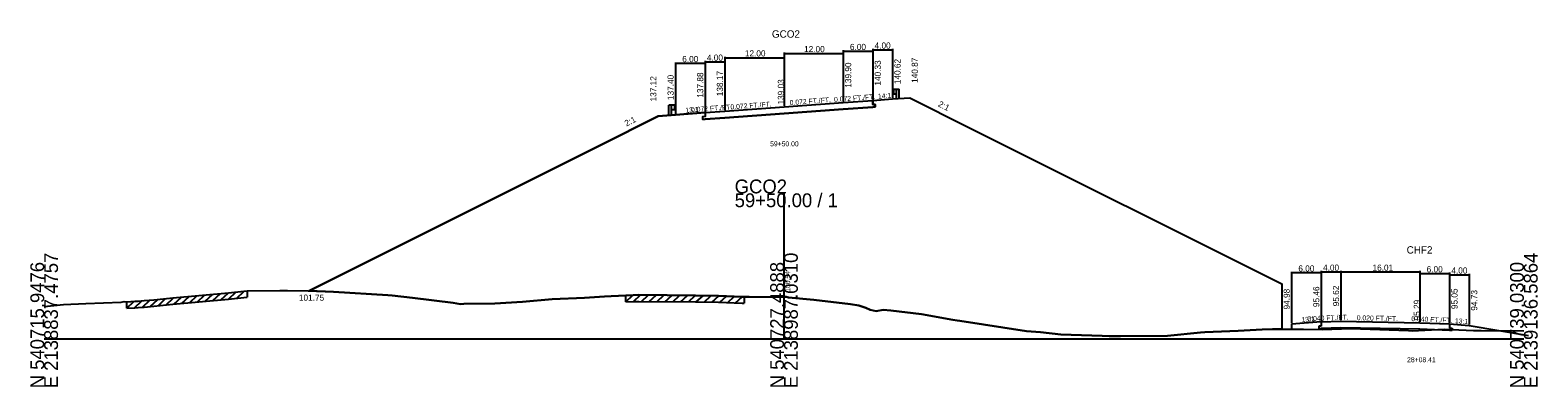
# Model space of a CAD drawing. Extents: x -14327 to 8886, y -10 to 39048.
# Drawn here: x 1997.2 to 2302.8, y 18990.3 to 19062.6 of the extents above; entities that cross this region are included whole.
import ezdxf

# ---------------------------------------------------------------- set-up
doc = ezdxf.new("R2010")
doc.units = 0
for name, color, linetype in [('Level 1', 7, 'Continuous'), ('Level 20', 7, 'Continuous'), ('Level 5', 7, 'Continuous'), ('Level 53', 7, 'Continuous'), ('Level 54', 7, 'Continuous'), ('Level 55', 7, 'Continuous'), ('Level 7', 7, 'Continuous'), ('RD_GPK_XS_Cell', 7, 'Continuous'), ('RD_XS_EwShp', 7, 'Continuous'), ('RD_XS_ExGround', 7, 'Continuous'), ('RD_XS_ExPaveRet', 7, 'Continuous'), ('RD_XS_Pave', 7, 'Continuous'), ('RD_XS_TX_Baseline', 7, 'Continuous'), ('RD_XS_TX_Elev_EX', 7, 'Continuous'), ('RD_XS_TX_Elev_PR', 7, 'Continuous'), ('RD_XS_TX_Station', 7, 'Continuous')]:
    doc.layers.add(name, color=color, linetype=linetype)

msp = doc.modelspace()

# ---------------------------------------------------------------- linework, layer by layer
at = {"layer": 'Level 1'}
for p, q in [((2172.02, 19050.43), (2172.14, 19050.52)), ((2172.02, 19050.33), (2172.14, 19050.24)), ((2172.15, 19050.53), (2172.23, 19050.54)), ((2172.16, 19050.19), (2172.16, 19050.04)), ((2172.23, 19050.6), (2172.23, 19049.63)), ((2172.23, 19050.6), (2172.78, 19050.6)), ((2172.78, 19048.62), (2172.78, 19050.6)), ((2172.78, 19050.6), (2173.34, 19050.6)), ((2173.34, 19048.62), (2173.34, 19050.6)), ((2126.66, 19045.4), (2126.66, 19047.39)), ((2127.22, 19047.39), (2126.66, 19047.39)), ((2127.22, 19045.4), (2127.22, 19047.39)), ((2127.77, 19047.39), (2127.22, 19047.39)), ((2127.77, 19047.39), (2127.77, 19046.41)), ((2127.85, 19047.31), (2127.77, 19047.33)), ((2127.98, 19047.22), (2127.86, 19047.31)), ((2127.98, 19047.11), (2127.86, 19047.02)), ((2172.02, 19049.9), (2172.14, 19049.99)), ((2172.02, 19049.8), (2172.14, 19049.71)), ((2172.15, 19049.7), (2172.23, 19049.69)), ((2172.23, 19049.63), (2172.78, 19049.63)), ((2127.77, 19046.41), (2127.22, 19046.41)), ((2127.85, 19046.49), (2127.77, 19046.48)), ((2127.84, 19046.98), (2127.84, 19046.82)), ((2127.98, 19046.69), (2127.86, 19046.78)), ((2127.98, 19046.59), (2127.86, 19046.49))]:
    msp.add_line(p, q, dxfattribs=at)
for centre, radius, start, end in [((2172.07, 19050.38), 0.0651, 129.0336, 230.9663), ((2172.15, 19050.5), 0.026, 90, 129.0505), ((2172.09, 19050.19), 0.0651, 0, 45), ((2127.91, 19046.98), 0.0651, 135, 180), ((2127.85, 19047.29), 0.026, 50.9495, 90), ((2127.93, 19047.17), 0.0651, 309.0337, 50.9664), ((2172.07, 19049.85), 0.0651, 129.0336, 230.9663), ((2172.09, 19050.04), 0.0651, 302.9895, 0), ((2172.15, 19049.73), 0.026, 230.9496, 270), ((2127.91, 19046.82), 0.0651, 180, 237.0105), ((2127.85, 19046.51), 0.026, 270, 309.0504), ((2127.93, 19046.64), 0.0651, 309.0337, 50.9664)]:
    msp.add_arc(centre, radius, start, end, dxfattribs=at)
at = {"layer": 'Level 20'}
for p, q in [((2252.91, 19013.61), (2252.91, 19003.18)), ((2258.92, 19013.41), (2252.91, 19013.41)), ((2258.92, 19013.77), (2258.92, 19003.66)), ((2258.92, 19013.61), (2258.92, 19003.66)), ((2258.92, 19013.57), (2262.92, 19013.57)), ((2262.92, 19013.77), (2262.92, 19003.82)), ((2262.92, 19013.57), (2278.93, 19013.57)), ((2278.93, 19013.77), (2278.93, 19003.49)), ((2278.93, 19013.44), (2278.93, 19003.49)), ((2284.93, 19013.44), (2284.93, 19003.25)), ((2278.93, 19013.24), (2284.93, 19013.24)), ((2284.93, 19013.2), (2284.93, 19003.25)), ((2284.93, 19013), (2288.94, 19013)), ((2288.94, 19013.2), (2288.94, 19002.93)), ((2258.92, 19003.46), (2252.91, 19002.98)), ((2252.91, 19002.98), (2252.91, 19002.01)), ((2258.92, 19002.62), (2258.42, 19002.6)), ((2258.42, 19002.6), (2258.42, 19002.1)), ((2258.42, 19002.1), (2258.92, 19002.12)), ((2258.92, 19003.46), (2262.92, 19003.62)), ((2258.92, 19003.46), (2258.92, 19002.62)), ((2262.92, 19002.28), (2258.92, 19002.12)), ((2262.92, 19003.62), (2278.93, 19003.29)), ((2278.93, 19001.96), (2262.92, 19002.28)), ((2278.93, 19003.29), (2284.93, 19003.05)), ((2284.93, 19001.72), (2278.93, 19001.96)), ((2284.93, 19003.05), (2284.93, 19002.22)), ((2284.93, 19003.05), (2288.94, 19002.73)), ((2284.93, 19002.22), (2285.44, 19002.2)), ((2285.44, 19001.7), (2284.93, 19001.72)), ((2285.44, 19002.2), (2285.44, 19001.7)), ((2288.94, 19002.73), (2300.95, 19000.73))]:
    msp.add_line(p, q, dxfattribs=at)
at = {"layer": 'Level 5'}
for p, q in [((2168, 19048.33), (2168, 19047.49)), ((2168, 19047.49), (2168.5, 19047.53)), ((2168.5, 19047.03), (2168, 19046.99)), ((2168.5, 19047.53), (2168.5, 19047.03)), ((2134, 19045.05), (2133.5, 19045.01)), ((2133.5, 19045.01), (2133.5, 19044.51)), ((2133.5, 19044.51), (2134, 19044.55)), ((2134, 19045.88), (2134, 19045.05)), ((2138, 19044.83), (2134, 19044.55)), ((2150, 19045.7), (2138, 19044.83)), ((2162, 19046.56), (2150, 19045.7)), ((2168, 19046.99), (2162, 19046.56))]:
    msp.add_line(p, q, dxfattribs=at)
at = {"layer": 'Level 54'}
for p, q in [((2134, 19056.32), (2134, 19046.08)), ((2138, 19057.18), (2138, 19046.37)), ((2138, 19056.98), (2150, 19056.98)), ((2138, 19056.32), (2138, 19046.37)), ((2150, 19058.05), (2150, 19047.23)), ((2150, 19057.85), (2162, 19057.85)), ((2150, 19057.18), (2150, 19047.23)), ((2162, 19058.48), (2162, 19048.1)), ((2162, 19058.28), (2168, 19058.28)), ((2162, 19058.05), (2162, 19048.1)), ((2168, 19058.77), (2168, 19048.53)), ((2168, 19058.57), (2172, 19058.57)), ((2168, 19058.48), (2168, 19048.53)), ((2172, 19058.77), (2172, 19048.82)), ((2128, 19056.03), (2128, 19045.6)), ((2134, 19055.83), (2128, 19055.83)), ((2134, 19056.12), (2138, 19056.12)), ((2134, 19056.03), (2134, 19046.08))]:
    msp.add_line(p, q, dxfattribs=at)
at = {"layer": 'Level 7'}
for p, q in [((2168, 19048.33), (2172, 19048.62)), ((2172, 19048.62), (2175.5, 19048.87)), ((2175.5, 19048.87), (2187.5, 19042.87)), ((2124.5, 19045.12), (2112.5, 19039.12)), ((2128, 19045.4), (2124.5, 19045.12)), ((2134, 19045.88), (2128, 19045.4)), ((2187.5, 19042.87), (2250.91, 19011.16)), ((2112.5, 19039.12), (2053.76, 19009.75)), ((2250.91, 19011.16), (2250.91, 19002.01))]:
    msp.add_line(p, q, dxfattribs=at)
at = {"layer": 'RD_GPK_XS_Cell'}
for p, q in [((2150, 19000), (2150, 19029.5)), ((2000, 19000), (2150, 19000)), ((2150, 19000), (2300, 19000))]:
    msp.add_line(p, q, dxfattribs=at)
at = {"layer": 'RD_XS_EwShp'}
msp.add_lwpolyline([(2187.5, 19042.87), (2250.91, 19011.16), (2250.91, 19002.01), (2249.04, 19002.01), (2246.98, 19001.92), (2242.11, 19001.63), (2235.34, 19001.36), (2234.42, 19001.3), (2227.75, 19000.63), (2218.25, 19000.58), (2215.91, 19000.59), (2214.52, 19000.61), (2206.11, 19000.92), (2202.02, 19001.39), (2199.15, 19001.61), (2185.64, 19003.65), (2185.08, 19003.75), (2184.2, 19003.9), (2177.87, 19005.03), (2171.65, 19005.8), (2170.11, 19005.91), (2168.66, 19005.65), (2167.46, 19005.91), (2166.56, 19006.31), (2165.2, 19006.77), (2163.5, 19007.05), (2156.07, 19007.94), (2150.91, 19008.43), (2150.46, 19008.57), (2150, 19008.54), (2149.26, 19008.48), (2142.96, 19008.57), (2141.95, 19008.55), (2141.52, 19008.56), (2136.69, 19008.75), (2132.04, 19008.79), (2120.59, 19008.91), (2119.4, 19008.86), (2117.92, 19008.79), (2114.98, 19008.65), (2113.63, 19008.61), (2109.53, 19008.36), (2102.98, 19008.03), (2097, 19007.51), (2091.37, 19007.16), (2085.07, 19007.11), (2084.42, 19007.07), (2082.9, 19007.3), (2074.65, 19008.33), (2070.53, 19008.84), (2069.66, 19008.9), (2058.65, 19009.56), (2053.76, 19009.75), (2112.5, 19039.12), (2124.5, 19045.12), (2128, 19045.4), (2134, 19045.88), (2134, 19045.05), (2133.5, 19045.01), (2133.5, 19044.51), (2134, 19044.55), (2138, 19044.83), (2150, 19045.7), (2162, 19046.56), (2168, 19046.99), (2168.5, 19047.03), (2168.5, 19047.53), (2168, 19047.49), (2168, 19048.33), (2172, 19048.62), (2175.5, 19048.87)], close=True, dxfattribs=at)
at = {"layer": 'RD_XS_ExGround'}
for p, q in [((2008.43, 19007.21), (2015.59, 19007.47)), ((2015.59, 19007.47), (2016.21, 19007.57)), ((2016.21, 19007.57), (2016.74, 19007.53)), ((2016.74, 19007.53), (2018.41, 19007.63)), ((2018.41, 19007.63), (2019.05, 19007.67)), ((2019.05, 19007.67), (2020.28, 19007.77)), ((2020.28, 19007.77), (2022.21, 19007.94)), ((2022.21, 19007.94), (2026.08, 19008.32)), ((2026.08, 19008.32), (2037.38, 19009.38)), ((2037.38, 19009.38), (2040.47, 19009.67)), ((2040.47, 19009.67), (2041.13, 19009.74)), ((2041.13, 19009.74), (2047.77, 19009.79)), ((2047.77, 19009.79), (2049.36, 19009.83)), ((2049.36, 19009.83), (2053.53, 19009.76)), ((2053.53, 19009.76), (2058.65, 19009.56)), ((2058.65, 19009.56), (2069.66, 19008.9)), ((2069.66, 19008.9), (2070.53, 19008.84)), ((2070.53, 19008.84), (2074.65, 19008.33)), ((2074.65, 19008.33), (2082.9, 19007.3)), ((2082.9, 19007.3), (2084.42, 19007.07)), ((2091.37, 19007.16), (2097, 19007.51)), ((2097, 19007.51), (2102.98, 19008.03)), ((2102.98, 19008.03), (2109.53, 19008.36)), ((2109.53, 19008.36), (2113.63, 19008.61)), ((2113.63, 19008.61), (2114.98, 19008.65)), ((2114.98, 19008.65), (2117.92, 19008.79)), ((2117.92, 19008.79), (2119.4, 19008.86)), ((2119.4, 19008.86), (2120.59, 19008.91)), ((2120.59, 19008.91), (2132.04, 19008.79)), ((2132.04, 19008.79), (2136.69, 19008.75)), ((2136.69, 19008.75), (2141.52, 19008.56)), ((2141.52, 19008.56), (2141.95, 19008.55)), ((2141.95, 19008.55), (2142.96, 19008.57)), ((2142.96, 19008.57), (2149.26, 19008.48)), ((2149.26, 19008.48), (2150, 19008.54)), ((2150, 19008.54), (2150.46, 19008.57)), ((2150.46, 19008.57), (2150.91, 19008.43)), ((2150.91, 19008.43), (2156.07, 19007.94)), ((2156.07, 19007.94), (2163.5, 19007.05)), ((2000, 19006.55), (2003.91, 19006.95)), ((2003.91, 19006.95), (2008.43, 19007.21)), ((2084.42, 19007.07), (2085.07, 19007.11)), ((2085.07, 19007.11), (2091.37, 19007.16)), ((2163.5, 19007.05), (2165.2, 19006.77)), ((2165.2, 19006.77), (2166.56, 19006.31)), ((2166.56, 19006.31), (2167.46, 19005.91)), ((2167.46, 19005.91), (2168.66, 19005.65)), ((2168.66, 19005.65), (2170.11, 19005.91)), ((2170.11, 19005.91), (2171.65, 19005.8)), ((2171.65, 19005.8), (2177.87, 19005.03)), ((2177.87, 19005.03), (2184.2, 19003.9)), ((2184.2, 19003.9), (2185.08, 19003.75)), ((2185.08, 19003.75), (2185.64, 19003.65)), ((2185.64, 19003.65), (2199.15, 19001.61)), ((2199.15, 19001.61), (2202.02, 19001.39)), ((2202.02, 19001.39), (2206.11, 19000.92)), ((2227.75, 19000.63), (2234.42, 19001.3)), ((2234.42, 19001.3), (2235.34, 19001.36)), ((2235.34, 19001.36), (2242.11, 19001.63)), ((2242.11, 19001.63), (2246.98, 19001.92)), ((2246.98, 19001.92), (2249.04, 19002.01)), ((2249.04, 19002.01), (2253.93, 19002.01)), ((2253.93, 19002.01), (2255.34, 19001.99)), ((2255.34, 19001.99), (2259.15, 19001.92)), ((2259.15, 19001.92), (2264.94, 19002.1)), ((2264.94, 19002.1), (2276.63, 19001.69)), ((2276.63, 19001.69), (2277.35, 19001.66)), ((2277.35, 19001.66), (2283.88, 19002.02)), ((2283.88, 19002.02), (2289.76, 19001.75)), ((2289.76, 19001.75), (2291.35, 19001.69)), ((2291.35, 19001.69), (2300, 19001.62)), ((2206.11, 19000.92), (2214.52, 19000.61)), ((2214.52, 19000.61), (2215.91, 19000.59)), ((2215.91, 19000.59), (2218.25, 19000.58)), ((2218.25, 19000.58), (2227.75, 19000.63))]:
    msp.add_line(p, q, dxfattribs=at)
at = {"layer": 'RD_XS_ExPaveRet'}
for p, q in [((2016.74, 19006.23), (2018.21, 19007.62)), ((2016.74, 19006.23), (2016.74, 19007.53)), ((2018.33, 19006.32), (2019.83, 19007.73)), ((2019.92, 19006.44), (2021.44, 19007.87)), ((2021.51, 19006.58), (2023.04, 19008.02)), ((2023.1, 19006.73), (2024.63, 19008.18)), ((2024.69, 19006.88), (2026.22, 19008.33)), ((2026.08, 19007.02), (2037.38, 19008.08)), ((2026.28, 19007.04), (2027.81, 19008.48)), ((2027.87, 19007.18), (2029.4, 19008.63)), ((2029.46, 19007.33), (2030.99, 19008.78)), ((2031.05, 19007.48), (2032.58, 19008.93)), ((2032.63, 19007.63), (2034.17, 19009.08)), ((2034.22, 19007.78), (2035.75, 19009.23)), ((2035.81, 19007.93), (2037.34, 19009.38)), ((2037.38, 19008.08), (2040.47, 19008.37)), ((2037.4, 19008.08), (2038.93, 19009.53)), ((2038.99, 19008.23), (2040.52, 19009.68)), ((2040.47, 19008.37), (2041.13, 19008.44)), ((2041.13, 19009.74), (2041.13, 19008.44)), ((2117.92, 19007.49), (2119.37, 19008.86)), ((2117.92, 19007.49), (2117.92, 19008.79)), ((2117.92, 19007.49), (2119.4, 19007.56)), ((2119.4, 19007.56), (2120.59, 19007.61)), ((2119.51, 19007.56), (2120.93, 19008.91)), ((2120.59, 19007.61), (2132.04, 19007.49)), ((2121.1, 19007.6), (2122.46, 19008.89)), ((2122.69, 19007.59), (2124.05, 19008.87)), ((2124.28, 19007.57), (2125.64, 19008.86)), ((2125.87, 19007.55), (2127.23, 19008.84)), ((2127.45, 19007.54), (2128.82, 19008.82)), ((2129.04, 19007.52), (2130.41, 19008.8)), ((2130.63, 19007.5), (2131.99, 19008.79)), ((2132.04, 19007.49), (2136.69, 19007.45)), ((2132.22, 19007.49), (2133.59, 19008.77)), ((2133.81, 19007.47), (2135.18, 19008.76)), ((2135.4, 19007.46), (2136.76, 19008.74)), ((2136.69, 19007.45), (2141.52, 19007.26)), ((2136.99, 19007.44), (2138.31, 19008.68)), ((2138.58, 19007.37), (2139.9, 19008.62)), ((2140.17, 19007.31), (2141.49, 19008.56)), ((2141.95, 19008.55), (2141.95, 19007.25)), ((2016.74, 19006.23), (2018.41, 19006.33)), ((2018.41, 19006.33), (2019.05, 19006.37)), ((2019.05, 19006.37), (2020.28, 19006.47)), ((2020.28, 19006.47), (2022.21, 19006.64)), ((2022.21, 19006.64), (2026.08, 19007.02)), ((2141.52, 19007.26), (2141.95, 19007.25))]:
    msp.add_line(p, q, dxfattribs=at)
at = {"layer": 'RD_XS_Pave'}
for p, q in [((2138, 19046.17), (2150, 19047.03)), ((2150, 19047.03), (2162, 19047.9)), ((2162, 19047.9), (2168, 19048.33)), ((2134, 19045.88), (2138, 19046.17))]:
    msp.add_line(p, q, dxfattribs=at)

# ---------------------------------------------------------------- texts
at = {"layer": 'Level 20'}
for s, height, p in [('CHF2', 1.5, (2276.24, 19017.29)), ('6.00', 1.25, (2254.28, 19013.66)), ('4.00', 1.25, (2259.29, 19013.82)), ('16.01', 1.25, (2269.32, 19013.82)), ('6.00', 1.25, (2280.3, 19013.49)), ('4.00', 1.25, (2285.31, 19013.25)), ('28+08.41', 1, (2276.33, 18995.29))]:
    msp.add_text(s, height=height, dxfattribs=at).set_placement(p)
for s, height, rotation, p in [('95.46', 1.25, 90, (2258.54, 19006.46)), ('95.62', 1.25, 90, (2262.54, 19006.62)), ('94.98', 1.25, 90, (2252.54, 19005.98)), (' 95.29', 1.25, 90, (2278.93, 19003.29)), ('95.05', 1.25, 90, (2286.56, 19006.05)), ('94.73', 1.25, 90, (2290.56, 19005.73)), ('13:1', 1, 4.5705, (2254.94, 19003.39)), ('0.040 FT./FT.', 1, 2.2766, (2256.14, 19003.6)), ('0.020 FT./FT.', 1, 358.8427, (2266.11, 19003.8)), ('0.040 FT./FT.', 1, 357.6987, (2277.17, 19003.61)), ('13:1', 1, 355.4295, (2286, 19003.22))]:
    msp.add_text(s, height=height, rotation=rotation, dxfattribs=at).set_placement(p)
at = {"layer": 'Level 53'}
for s, rotation, p in [('140.33', 90, (2169.63, 19051.33)), ('140.62', 90, (2173.63, 19051.62)), ('140.87', 90, (2177.13, 19051.87)), ('137.12', 90, (2124.13, 19048.12)), ('137.40', 90, (2127.63, 19048.4)), ('137.88', 90, (2133.63, 19048.88)), ('138.17', 90, (2137.63, 19049.17)), ('139.90', 90, (2163.63, 19050.9)), ('2:1', 333.4349, (2181.11, 19047.18)), ('2:1', 26.5651, (2118.05, 19043.01))]:
    msp.add_text(s, height=1.25, rotation=rotation, dxfattribs=at).set_placement(p)
msp.add_text('101.75', height=1.25, dxfattribs=at).set_placement((2051.65, 19007.75))
at = {"layer": 'Level 54'}
for s, p in [('12.00', (2154.07, 19058.1)), ('6.00', (2163.37, 19058.53)), ('4.00', (2168.37, 19058.82)), ('6.00', (2129.37, 19056.08)), ('4.00', (2134.37, 19056.37)), ('12.00', (2142.07, 19057.23))]:
    msp.add_text(s, height=1.25, dxfattribs=at).set_placement(p)
at = {"layer": 'Level 55'}
for s, rotation, p in [('0.072 FT./FT.', 4.1182, (2131.18, 19045.93)), ('0.072 FT./FT.', 4.1182, (2139.18, 19046.5)), ('0.072 FT./FT.', 4.1182, (2151.18, 19047.37)), ('0.072 FT./FT.', 4.1182, (2160.18, 19048.01)), ('14:1', 4.1182, (2169.08, 19048.66)), ('13:1', 4.5739, (2130.03, 19045.81))]:
    msp.add_text(s, height=1, rotation=rotation, dxfattribs=at).set_placement(p)
at = {"layer": 'RD_GPK_XS_Cell'}
for s, p in [('GCO2', (2140, 19029.5)), ('59+50.00 / 1', (2140, 19026.7))]:
    msp.add_text(s, height=2.8, dxfattribs=at).set_placement(p)
for s, p in [('E 2138837.4757', (2002.8, 18990)), ('E 2138987.0310', (2152.8, 18990)), ('E 2139136.5864', (2302.8, 18990)), ('N 540715.9476', (2000, 18990)), ('N 540727.4888', (2150, 18990)), ('N 540739.0300', (2300, 18990))]:
    msp.add_text(s, height=2.8, rotation=90, dxfattribs=at).set_placement(p)
at = {"layer": 'RD_XS_TX_Baseline'}
msp.add_text('GCO2', height=1.5, dxfattribs=at).set_placement((2147.55, 19061.03))
at = {"layer": 'RD_XS_TX_Elev_EX'}
msp.add_text('100.54', height=1, rotation=90, dxfattribs=at).set_placement((2151.25, 19009.54))
at = {"layer": 'RD_XS_TX_Elev_PR'}
msp.add_text(' 139.03', height=1.25, rotation=90, dxfattribs=at).set_placement((2150, 19047.03))
at = {"layer": 'RD_XS_TX_Station'}
msp.add_text('59+50.00', height=1, dxfattribs=at).set_placement((2147.18, 19039.03))

doc.saveas('drawing.dxf')
